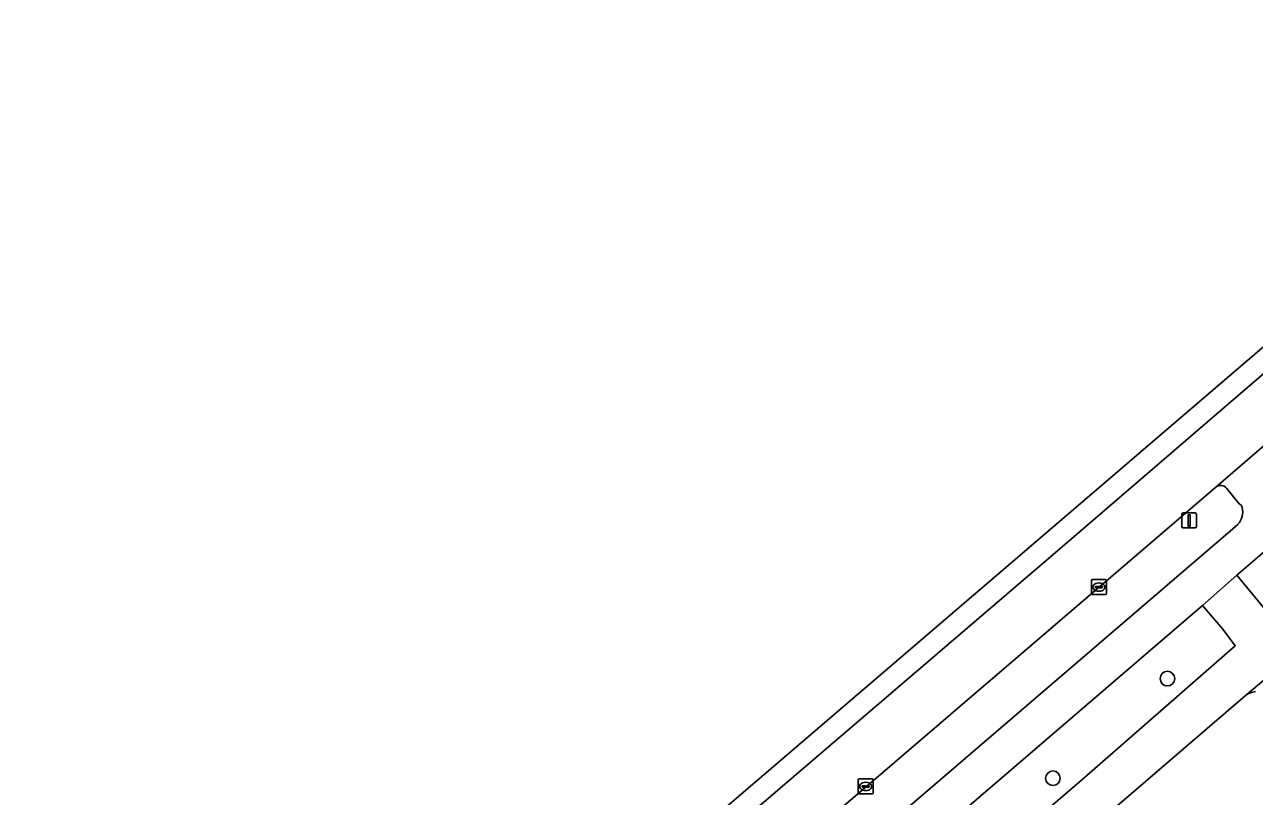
# Model space of a CAD drawing. Extents: x 159217 to 160349, y 381246 to 382172.
# Drawn here: x 159229 to 159311.1, y 381321.3 to 381372.9 of the extents above; entities that cross this region are included whole.
import ezdxf

# ---------------------------------------------------------------- set-up
doc = ezdxf.new("R2010")
doc.units = 0
for name, color, linetype in [('IMGEO_Berm_groen', 7, 'Continuous'), ('IMGEO_Boom', 7, 'Continuous'), ('IMGEO_Fietspad_gesloten', 7, 'Continuous'), ('IMGEO_Groenvoorziening', 7, 'Continuous'), ('IMGEO_Haag', 7, 'Continuous'), ('IMGEO_Kolk', 7, 'Continuous'), ('IMGEO_Lichtmast', 7, 'Continuous'), ('IMGEO_Rijbaan_regionaal_gesloten', 7, 'Continuous'), ('IMGEO_Voetpad_open', 7, 'Continuous')]:
    doc.layers.add(name, color=color, linetype=linetype)

msp = doc.modelspace()

# ---------------------------------------------------------------- linework, layer by layer
at = {"layer": 'IMGEO_Berm_groen'}
for points in [[(159308.559, 381341.983), (159233.805, 381277.906), (159231.671, 381276.03), (159231.026, 381275.463)], [(159310.129, 381340.877), (159309.281, 381341.908)], [(159262.072, 381298.214), (159269.426, 381304.643), (159309.696, 381339.199)], [(159309.696, 381339.199), (159310.045, 381339.498)]]:
    msp.add_lwpolyline(points, dxfattribs=at)
for centre, radius, start, end in [((159308.882, 381341.581), 0.516, 39.36098, 128.77801), ((159309.896, 381340.506), 0.438, 15.26542, 57.89927), ((159309.182, 381340.303), 1.18, 316.96303, 15.61365)]:
    msp.add_arc(centre, radius, start, end, dxfattribs=at)
at = {"layer": 'IMGEO_Boom'}
for centre in [(159305.331, 381329.184), (159297.677, 381322.528)]:
    msp.add_circle(centre, 0.489, dxfattribs=at)
at = {"layer": 'IMGEO_Fietspad_gesloten'}
for points in [[(159266.717, 381298.896), (159307.668, 381334.081), (159309.959, 381336.09), (159316.196, 381341.437), (159319.126, 381343.993), (159365.648, 381383.732), (159367.909, 381385.721), (159421.87, 381432.179)], [(159311.981, 381344.917), (159308.559, 381341.983)], [(159309.281, 381341.908), (159310.129, 381340.877)], [(159310.045, 381339.498), (159309.696, 381339.199), (159269.426, 381304.643), (159262.072, 381298.214)]]:
    msp.add_lwpolyline(points, dxfattribs=at)
for centre, radius, start, end in [((159308.882, 381341.581), 0.516, 39.36098, 128.77801), ((159309.896, 381340.506), 0.438, 15.26542, 57.89927), ((159309.182, 381340.303), 1.18, 316.96303, 15.61365)]:
    msp.add_arc(centre, radius, start, end, dxfattribs=at)
at = {"layer": 'IMGEO_Groenvoorziening'}
msp.add_lwpolyline([(159316.743, 381337.341), (159318.385, 381338.772), (159316.196, 381341.437), (159309.959, 381336.09), (159312.169, 381333.423)], close=True, dxfattribs=at)
for points in [[(159285.384, 381310.233), (159299.404, 381322.252), (159309.864, 381331.383), (159309.029, 381332.498), (159307.668, 381334.081), (159266.717, 381298.896)], [(159311.21, 381328.329), (159311.042, 381328.286), (159310.879, 381328.229), (159310.722, 381328.158), (159310.572, 381328.073), (159310.53, 381328.046), (159281.033, 381302.677), (159281.91, 381301.333), (159284.966, 381303.232), (159292.702, 381308.205), (159291.527, 381309.973), (159294.124, 381312.198), (159295.532, 381310.015), (159312.981, 381321.147)]]:
    msp.add_lwpolyline(points, dxfattribs=at)
at = {"layer": 'IMGEO_Haag'}
msp.add_lwpolyline([(159316.743, 381337.341), (159318.385, 381338.772), (159316.196, 381341.437), (159309.959, 381336.09), (159312.169, 381333.423)], close=True, dxfattribs=at)
msp.add_lwpolyline([(159251.62, 381283.735), (159249.421, 381281.186), (159250.215, 381280.316), (159257.124, 381286.174), (159259.177, 381287.7), (159268.298, 381295.595), (159273.472, 381300.005), (159285.384, 381310.233), (159299.404, 381322.252), (159309.864, 381331.383), (159309.029, 381332.498), (159307.668, 381334.081), (159266.717, 381298.896)], dxfattribs=at)
at = {"layer": 'IMGEO_Kolk'}
for p, q in [((159300.328, 381335.803), (159301.18, 381335.803)), ((159300.253, 381334.877), (159300.253, 381335.729)), ((159300.512, 381335.297), (159300.512, 381335.309)), ((159300.95, 381335.26), (159300.552, 381335.26)), ((159300.555, 381335.346), (159300.953, 381335.346)), ((159300.764, 381335.023), (159300.739, 381335.023)), ((159300.741, 381335.583), (159300.766, 381335.583)), ((159300.996, 381335.309), (159300.996, 381335.297)), ((159301.254, 381335.729), (159301.254, 381334.877)), ((159301.18, 381334.803), (159300.328, 381334.803)), ((159284.67, 381321.555), (159284.67, 381322.407)), ((159284.745, 381322.481), (159285.597, 381322.481)), ((159284.929, 381321.975), (159284.929, 381321.987)), ((159285.367, 381321.938), (159284.969, 381321.938)), ((159284.972, 381322.024), (159285.37, 381322.024)), ((159285.158, 381322.261), (159285.183, 381322.261)), ((159285.413, 381321.987), (159285.413, 381321.975)), ((159285.671, 381322.407), (159285.671, 381321.555)), ((159285.597, 381321.481), (159284.745, 381321.481)), ((159285.181, 381321.701), (159285.156, 381321.701))]:
    msp.add_line(p, q, dxfattribs=at)
for points in [[(159300.328, 381335.803), (159301.18, 381335.803)], [(159300.253, 381334.877), (159300.253, 381335.729)], [(159301.254, 381335.729), (159301.254, 381334.877)], [(159301.18, 381334.803), (159300.328, 381334.803)], [(159284.67, 381321.555), (159284.67, 381322.407)], [(159284.745, 381322.481), (159285.597, 381322.481)], [(159285.671, 381322.407), (159285.671, 381321.555)], [(159285.597, 381321.481), (159284.745, 381321.481)]]:
    msp.add_lwpolyline(points, dxfattribs=at)
for centre, radius, start, end in [((159300.33, 381335.727), 0.0765, 91.55205, 178.44795), ((159300.33, 381335.727), 0.0765, 91.55205, 178.44795), ((159301.178, 381335.727), 0.0765, 1.55205, 88.44795), ((159301.178, 381335.727), 0.0765, 1.55205, 88.44795), ((159300.552, 381335.306), 0.0403, 85.87752, 175.75265), ((159300.549, 381335.296), 0.0366, 178.93798, 274.71019), ((159300.953, 381335.303), 0.043, 264.86636, 352.45326), ((159300.957, 381335.308), 0.0386, 1.73085, 96.63898), ((159300.33, 381334.879), 0.0765, 181.55205, 268.44795), ((159300.33, 381334.879), 0.0765, 181.55205, 268.44795), ((159301.178, 381334.879), 0.0765, 271.55205, 358.44795), ((159301.178, 381334.879), 0.0765, 271.55205, 358.44795), ((159284.747, 381322.405), 0.0765, 91.55205, 178.44795), ((159284.747, 381322.405), 0.0765, 91.55205, 178.44795), ((159284.969, 381321.984), 0.0403, 85.87752, 175.75265), ((159284.966, 381321.974), 0.0366, 178.93798, 274.71019), ((159285.37, 381321.981), 0.043, 264.86636, 352.45326), ((159285.374, 381321.986), 0.0386, 1.73085, 96.63898), ((159285.595, 381322.405), 0.0765, 1.55205, 88.44795), ((159285.595, 381322.405), 0.0765, 1.55205, 88.44795), ((159284.747, 381321.557), 0.0765, 181.55205, 268.44795), ((159284.747, 381321.557), 0.0765, 181.55205, 268.44795), ((159285.595, 381321.557), 0.0765, 271.55205, 358.44795), ((159285.595, 381321.557), 0.0765, 271.55205, 358.44795)]:
    msp.add_arc(centre, radius, start, end, dxfattribs=at)
for centre, major_axis, ratio, start_param, end_param in [((159300.74, 381335.303), (-0.387, 0.002), 0.722429, 4.712389, 7.853982), ((159300.765, 381335.303), (-0.39, 0.002), 0.717154, 1.570796, 4.712389), ((159285.157, 381321.981), (-0.387, 0.002), 0.722429, 4.712389, 7.853982), ((159285.182, 381321.981), (-0.39, 0.002), 0.717154, 1.570796, 4.712389)]:
    msp.add_ellipse(centre, major_axis=major_axis, ratio=ratio, start_param=start_param, end_param=end_param, dxfattribs=at)
at = {"layer": 'IMGEO_Lichtmast'}
for p, q in [((159306.286, 381339.356), (159306.286, 381340.156)), ((159306.286, 381340.156), (159306.286, 381339.356)), ((159306.386, 381340.256), (159307.176, 381340.256)), ((159307.176, 381340.256), (159306.386, 381340.256)), ((159307.276, 381340.156), (159307.276, 381339.356)), ((159307.276, 381339.356), (159307.276, 381340.156)), ((159307.176, 381339.256), (159306.386, 381339.256)), ((159306.386, 381339.256), (159307.176, 381339.256))]:
    msp.add_line(p, q, dxfattribs=at)
msp.add_lwpolyline([(159306.706, 381340.131), (159306.856, 381340.131), (159306.856, 381339.381), (159306.706, 381339.381), (159306.706, 381340.131)], dxfattribs=at)
for centre, start, end in [((159306.386, 381340.156), 90, 180), ((159306.386, 381340.156), 90, 180), ((159307.176, 381340.156), 0, 90), ((159307.176, 381340.156), 360, 90), ((159306.386, 381339.356), 180, 270), ((159306.386, 381339.356), 180, 270), ((159307.176, 381339.356), 270, 0), ((159307.176, 381339.356), 270, 0)]:
    msp.add_arc(centre, 0.1, start, end, dxfattribs=at)
at = {"layer": 'IMGEO_Rijbaan_regionaal_gesloten'}
msp.add_lwpolyline([(159228.975, 381280.421), (159229.556, 381279.016), (159230.993, 381280.283), (159257.871, 381303.377), (159275.726, 381318.676), (159298.757, 381338.404), (159324.046, 381360.145), (159356.713, 381388.171), (159392.4, 381418.769), (159416.187, 381439.228), (159422.086, 381444.356), (159436.866, 381457.249), (159457.404, 381475.301), (159486.523, 381501.565), (159504.485, 381518.126), (159518.714, 381531.585), (159532.766, 381545.256), (159538.334, 381550.862), (159538.89, 381551.435), (159537.905, 381552.349), (159489.887, 381508.356), (159416.77, 381441.367), (159306.518, 381346.877)], close=True, dxfattribs=at)
msp.add_lwpolyline([(159392.4, 381418.769), (159356.713, 381388.171), (159324.046, 381360.145), (159298.757, 381338.404), (159275.726, 381318.676), (159257.871, 381303.377), (159230.993, 381280.283), (159229.556, 381279.016), (159231.026, 381275.463), (159231.671, 381276.03), (159233.805, 381277.906), (159308.559, 381341.983), (159311.981, 381344.917), (159314.99, 381347.48), (159368.742, 381393.618), (159418.061, 381436.145)], dxfattribs=at)
at = {"layer": 'IMGEO_Voetpad_open'}
for points in [[(159263.966, 381288.021), (159266.467, 381290.167), (159281.033, 381302.677), (159310.53, 381328.046), (159314.871, 381331.695), (159323.453, 381339.211), (159324.921, 381336.947), (159326.406, 381337.947), (159324.922, 381340.396), (159337.004, 381350.772), (159339.732, 381346.46), (159341.33, 381347.454), (159338.537, 381351.944), (159350.524, 381362.325), (159354.568, 381355.954), (159356.208, 381356.877), (159351.84, 381363.588), (159359.483, 381369.933), (159362.036, 381372.138), (159368.979, 381378.134)], [(159363.768, 381377.666), (159351.249, 381366.858), (159339.377, 381356.652), (159327.755, 381346.666), (159326.523, 381345.675), (159321.298, 381341.413), (159319.126, 381343.993), (159316.196, 381341.437), (159318.385, 381338.772), (159316.743, 381337.341), (159312.169, 381333.423), (159309.959, 381336.09), (159307.668, 381334.081), (159309.029, 381332.498), (159309.864, 381331.383), (159299.404, 381322.252), (159285.384, 381310.233), (159273.472, 381300.005), (159268.298, 381295.595), (159259.177, 381287.7), (159257.124, 381286.174), (159250.215, 381280.316), (159249.421, 381281.186)], [(159314.871, 381331.695), (159310.53, 381328.046), (159310.572, 381328.073), (159310.722, 381328.158), (159310.879, 381328.229), (159311.042, 381328.286), (159311.21, 381328.329)]]:
    msp.add_lwpolyline(points, dxfattribs=at)

doc.saveas('drawing.dxf')
